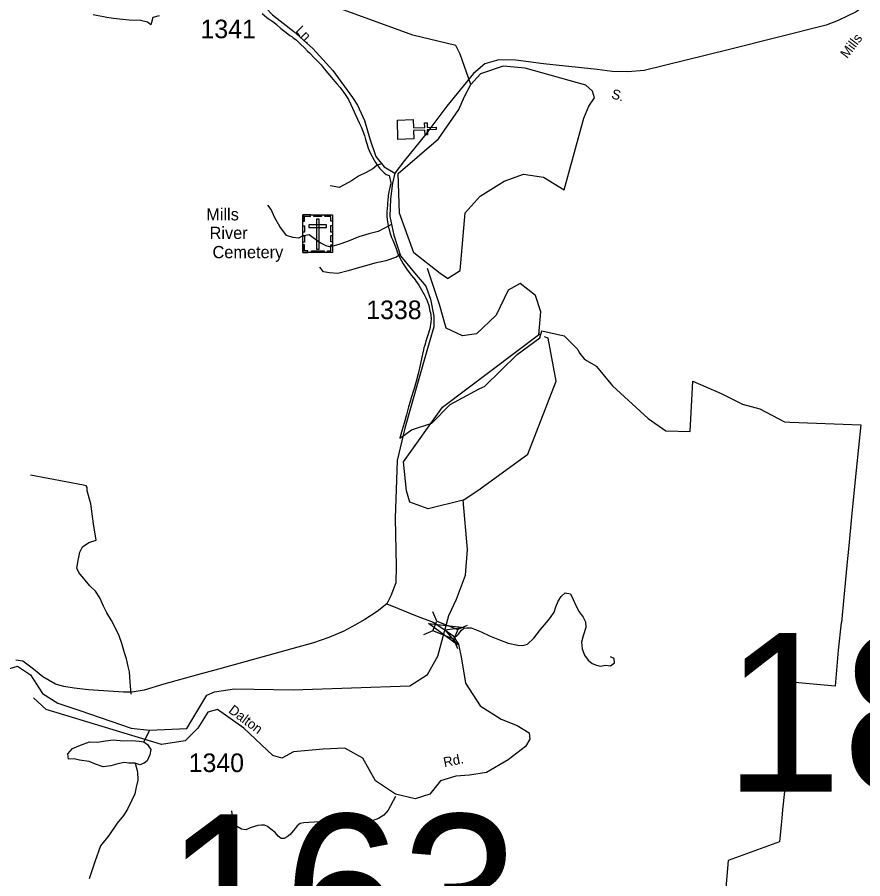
# Model space of a CAD drawing. Extents: x 884530 to 1028605, y 526725 to 653634.
# Drawn here: x 919969 to 925653, y 609593 to 615382 of the extents above; entities that cross this region are included whole.
import ezdxf

# ---------------------------------------------------------------- set-up
doc = ezdxf.new("R2010")
doc.units = 0
for name, color, linetype in [('Exist Boundary Political City Limit New', 7, 'Continuous'), ('Exist Cultural Cemetery CELL', 7, 'Continuous'), ('Exist Cultural Cemetery Label', 7, 'Continuous'), ('Exist Cultural Church CELL', 7, 'Continuous'), ('Exist Hydrographic Bay Label', 7, 'Continuous'), ('Exist Hydrographic Creek Single Shore', 7, 'Continuous'), ('Exist Hydrographic Misc Water Feature', 7, 'Continuous'), ('Exist Road Non-System Type 51', 7, 'Continuous'), ('Exist Road Secondary Structure Standard Bridge Attributed CELL', 7, 'Continuous'), ('Exist Road Secondary Structure Standard Bridge CELL', 7, 'Continuous'), ('Exist Road Secondary Structure Standard Bridge Number Label', 7, 'Continuous'), ('Exist Road Secondary Type 51 Attributed', 7, 'Continuous'), ('Exist Road Secondary Type 51 Label', 7, 'Continuous'), ('Exist Road Secondary Type 51 Number Label', 7, 'Continuous'), ('Map Preparation Boundary City Limit Buffer Line', 7, 'Continuous')]:
    doc.layers.add(name, color=color, linetype=linetype)

msp = doc.modelspace()

# ---------------------------------------------------------------- linework, layer by layer
at = {"layer": 'Exist Boundary Political City Limit New'}
for points in [[(921615.9, 615407.1), (921648.2, 615380.1), (921656.8, 615374.1), (921676.6, 615360), (921693.3, 615348.8), (921712.3, 615333.3), (921742.3, 615307.6), (921776.2, 615279.7), (921802.4, 615260.5), (921814.4, 615251.9), (921825, 615244.3), (921835.3, 615236.2), (921846.6, 615227.2), (921862.2, 615213.1), (921874, 615202.3), (921899.8, 615176.6), (921920.8, 615155.3), (921932.9, 615143.4), (921940.2, 615136.4), (921964.1, 615112.7), (921987.9, 615088.1), (922011.4, 615062.1), (922033.2, 615036.1), (922057.3, 615006.7), (922080.8, 614978.3), (922103.5, 614951.5), (922120.6, 614932.4), (922137.1, 614913.3), (922157.6, 614886.2), (922178.2, 614856.4), (922195.6, 614828.4), (922210.1, 614801.4), (922224.1, 614771.6), (922256.2, 614696.4), (922270.1, 614667.6), (922281.1, 614645.4), (922293.1, 614617), (922303.9, 614586.6), (922311.1, 614560.8), (922318.5, 614532.7), (922328.8, 614501.4), (922342.5, 614470.9), (922368.1, 614421.8), (922376.9, 614406.1), (922390.1, 614387), (922403.6, 614370.1), (922404.2, 614369.2), (922405, 614368.2), (922420.8, 614351.4), (922421.9, 614350.4), (922435.5, 614337.8), (922450, 614325.4), (922455.1, 614323.6), (922469.9, 614318.4), (922480.3, 614268.4), (922480.6, 614263.3), (922474.2, 614238.9), (922468.1, 614212.1), (922463.2, 614182.8), (922459.9, 614149.2), (922459.1, 614138.8), (922457.8, 614119.9), (922455.4, 614097.9), (922453.6, 614073.9), (922454.5, 614041.8), (922457.6, 614008.1), (922464.6, 613969.8)], [(922464.6, 613969.8), (922466.2, 613963.9), (922474.4, 613935.1), (922486.2, 613902.5), (922493.7, 613883.8), (922515.7, 613828.2), (922526.4, 613798.2), (922541.2, 613764.5), (922564.1, 613724.7), (922590.4, 613685.7), (922619.6, 613647.8), (922645.6, 613615.2), (922647.4, 613612.5), (922669.4, 613581.6), (922687.3, 613551.1), (922704.4, 613519.4), (922716.6, 613497.4), (922725.4, 613476.6), (922735.1, 613444.2), (922743.9, 613407.8), (922746.4, 613394.9), (922749.2, 613380.1), (922751.5, 613356.6), (922750.4, 613332.4), (922742.2, 613288.9), (922730.4, 613246.8), (922718.6, 613212.8), (922708.2, 613178.2), (922703.6, 613159.8), (922697, 613133), (922696.3, 613129.9), (922686.7, 613086.5), (922675.9, 613034.2), (922665.4, 612986.2), (922652, 612934.6), (922647.1, 612918.2), (922637.6, 612886.9), (922615.2, 612817.3), (922612, 612807.1), (922599.8, 612763.9), (922585.1, 612709.4), (922569.8, 612654.5), (922556.1, 612608.9), (922543, 612562.6), (922541.8, 612557.6), (922540.7, 612552.6), (922577.9, 612579.3), (922618.7, 612608.7), (922757.4, 612654.9), (922880.1, 612780), (922880.6, 612780.6), (923074.5, 612884.2), (923099.9, 612895.6), (923110.1, 612900.2), (923330.4, 613116.9), (923483.3, 613228.1), (923496.4, 613274.8), (923645.6, 613241.2), (923738.4, 613149.9), (923744.2, 613134.5), (923752.2, 613121.6), (923759.1, 613112.5), (923781.1, 613086.9), (923799.7, 613073.4), (923858.5, 613040.5), (923863.1, 613034.8), (923971.7, 612905.8), (924210.4, 612686.8), (924330, 612603.4), (924493.3, 612597.9), (924510.3, 612936.6), (924700.8, 612854.7), (924751.1, 612829.1), (924844.3, 612781.5), (924961.1, 612750.8), (925127.4, 612662.4), (925161.9, 612661.1), (925640.9, 612643.6), (925609.5, 612339.6), (925589.3, 612138.9), (925577.9, 612025.9), (925577.8, 612024.9), (925558.6, 611829.6), (925545.9, 611700.9), (925545.6, 611697.8), (925525.2, 611484.1), (925509.1, 611315.1), (925508.8, 611312.3), (925488.4, 611129.8), (925466.6, 610888), (925196.9, 610911.6), (925125.9, 610180), (925113.9, 610055.8), (925108.5, 610000), (925104.1, 609954.4), (925093.1, 609840.3), (924748.2, 609716.1), (924728.4, 609477.6)]]:
    msp.add_lwpolyline(points, dxfattribs=at)
at = {"layer": 'Exist Cultural Cemetery CELL'}
for points in [[(921889.8, 614055.5), (922088.9, 614055.5), (922088.9, 613800.9), (921889.8, 613800.9)], [(921889.8, 614012.2), (921901.1, 614012.2), (921901.1, 614044.4), (921941.7, 614044.3), (921941.7, 614055.5), (921889.8, 614055.5)], [(921963.9, 614055.5), (922015.7, 614055.5), (922015.7, 614044.1), (921963.9, 614044.1)], [(922089, 614012.1), (922077.6, 614012.1), (922077.6, 614044.3), (922037, 614044.3), (922037, 614055.4), (922088.9, 614055.4)], [(921930.6, 613987.4), (921930.6, 613968.7), (922048.4, 613968.7), (922048.4, 613987.4)], [(921998.8, 614026.2), (921980.1, 614026.2), (921980.1, 613823.4), (921998.8, 613823.4)], [(921889.8, 613938), (921889.8, 613981.3), (921901.2, 613981.3), (921901.2, 613938)], [(922077.5, 613939), (922077.5, 613982.4), (922088.9, 613982.4), (922088.9, 613939)], [(921889.8, 613870.8), (921889.8, 613914.1), (921901.1, 613914.1), (921901.1, 613870.8)], [(922077.5, 613873.1), (922077.5, 613916.4), (922088.9, 613916.4), (922088.9, 613873.1)], [(921922.9, 613800.9), (921922.9, 613812.4), (921900.9, 613812.4), (921900.9, 613852.8), (921889.7, 613852.8), (921889.7, 613800.9)], [(921947.3, 613812.3), (922032.1, 613812.3), (922032.1, 613800.9), (921947.3, 613800.9)], [(922055.8, 613800.9), (922055.8, 613812.3), (922077.8, 613812.3), (922077.8, 613852.8), (922088.9, 613852.8), (922088.9, 613800.9)]]:
    msp.add_lwpolyline(points, close=True, dxfattribs=at)
at = {"layer": 'Exist Cultural Church CELL'}
msp.add_lwpolyline([(922630.9, 614694.9), (922632.9, 614638), (922709, 614640.5), (922707.9, 614672.5), (922723.9, 614673), (922725, 614641), (922785.1, 614643), (922785.6, 614627), (922725.5, 614625), (922726.6, 614593), (922710.6, 614592.5), (922709.5, 614624.5), (922633.4, 614621.9), (922635.2, 614564.3), (922528.8, 614560.8), (922524.5, 614691.3)], close=True, dxfattribs=at)
at = {"layer": 'Exist Hydrographic Bay Label'}
for points in [[(920761.4, 610368.8), (920719.2, 610370.4), (920687.3, 610373.6), (920644.9, 610365.2), (920598.2, 610350.9), (920547.9, 610344.8), (920494.5, 610362.8), (920453, 610380.4), (920387.1, 610389), (920351.5, 610398.4), (920313.2, 610395.8), (920310.6, 610432), (920340, 610469), (920395, 610491), (920455.9, 610512.7), (920510, 610510.7), (920562.4, 610518.8), (920614.9, 610526.8), (920682.7, 610520.2), (920738.9, 610522.1), (920788.8, 610518.2), (920821.3, 610512.3)], [(920821.3, 610512.3), (920846.2, 610494), (920867, 610461.1), (920861.6, 610425.1), (920842.2, 610385.8), (920823.5, 610370.4), (920793, 610359.5), (920761.4, 610368.8)]]:
    msp.add_lwpolyline(points, dxfattribs=at)
at = {"layer": 'Exist Hydrographic Creek Single Shore'}
for points in [[(923017.6, 614931.1), (922946.3, 615133.6), (922917.8, 615193.2), (922628.4, 615261.3), (922068.4, 615465.5)], [(920922.4, 615392.4), (920880.3, 615381.1), (920871.8, 615345.9), (920867.6, 615330.5), (920845.1, 615348.8), (920798.7, 615360), (920722.3, 615361.9), (920614.2, 615373.9), (920570.9, 615381.1), (920480.9, 615399.4)], [(923645.4, 614222.7), (923777, 614703.6), (923811.7, 614784.6), (923850.2, 614840.5), (923836.7, 614884.8), (923790.5, 614925.3), (923383.8, 615039.1), (923235.4, 615052.6), (923083.2, 615002.5), (923017.6, 614931.1)], [(922861.5, 613625.7), (922812.7, 613659.5), (922636, 613799.4), (922539.7, 614065.6), (922531.1, 614332.1), (922800.9, 614565.1), (922938.6, 614761.4), (922975.2, 614850.1), (923017.6, 614931.1)], [(922861.5, 613625.7), (922946.8, 613679.8), (922981, 614068.5), (923081.2, 614180.3), (923243.6, 614280.9), (923372.3, 614328.8), (923507.2, 614307.6), (923645.4, 614222.7)], [(923474.6, 613247.8), (923489.2, 613401.7), (923452.6, 613511.6), (923350.1, 613592.1), (923269.6, 613548.2), (923189, 613379.7), (923057.3, 613255.1), (922962.1, 613240.5), (922852.2, 613291.8), (922808.3, 613452.9), (922727.8, 613694.7)], [(922966.6, 612137.1), (922730.9, 612079.4), (922607.6, 612124.6), (922585.1, 612200.5), (922565.5, 612395.5), (922828.9, 612761), (923481.9, 613255.1)], [(922966.6, 612137.1), (923066.4, 612201.2), (923400.5, 612447.2), (923591.1, 612936.2), (923539.3, 613224.9), (923514.7, 613235.3)], [(922796.5, 611089.6), (922869.6, 611362.1), (922921.2, 611471.2), (922981.5, 611632.1), (922995.9, 611804.4), (922966.6, 612137.1)], [(920857.9, 610591.2), (921108.6, 610602.7), (921244.4, 610825.5), (921295.2, 610848.4), (921429.8, 610868.4), (921823.9, 610863.4), (922609, 610888.2), (922727.3, 610966.2), (922796.5, 611089.6)], [(919703.6, 610941.1), (919971, 611020.8), (920058.9, 610962.2), (920139.4, 610837.7), (920242.8, 610773.7), (920390, 610723.4), (920735.9, 610603.8), (920857.9, 610591.2)]]:
    msp.add_lwpolyline(points, dxfattribs=at)
at = {"layer": 'Exist Hydrographic Misc Water Feature'}
for points in [[(920857.9, 610591.2), (920853.3, 610581.9), (920821.3, 610512.3)], [(920761.4, 610368.8), (920777.3, 610312), (920779.1, 610255.8), (920769.4, 610207.9), (920759.7, 610164.2), (920740, 610120.8), (920711.7, 610059.7), (920684.2, 610018.6), (920640.1, 609966.1), (920584.9, 609884), (920530.2, 609813.8), (920490.2, 609707), (920453.8, 609592)]]:
    msp.add_lwpolyline(points, dxfattribs=at)
at = {"layer": 'Exist Road Non-System Type 51'}
for points in [[(922421.3, 614396.6), (922389, 614387.3), (922359.6, 614362.7), (922315.6, 614339), (922264.2, 614314.9), (922217.2, 614284), (922171.9, 614257.2), (922134.3, 614239.1), (922099.7, 614243.9), (922072.2, 614248.7)], [(922481.2, 613986.5), (922395.4, 613941.9), (922333.3, 613927.6), (922266.5, 613906.9), (922188.5, 613875.1), (922131.3, 613856), (922089.9, 613843.3), (922069.3, 613840.1), (922045.4, 613846.5), (922005.7, 613867.2), (921959.5, 613899), (921932.5, 613919.6), (921910.3, 613916.5), (921889.6, 613913.3), (921861, 613897.4), (921821.2, 613902.1), (921778.9, 613916.2), (921733.6, 613975.3), (921700.3, 614034.2), (921676.4, 614089.8), (921653.3, 614119.9)], [(922546.5, 613792.4), (922517.8, 613770.1), (922447.9, 613746.3), (922373.2, 613728.7), (922303.2, 613709.7), (922253.8, 613695.4), (922193.3, 613677.9), (922123.4, 613660.4), (922067.6, 613663.6), (922028, 613671.5), (922002.5, 613701.8)], [(920736.3, 610833.4), (920728.2, 610915.6), (920724.5, 610984), (920714.9, 611020), (920704.9, 611069.8), (920689.6, 611111.9), (920672.8, 611173.6), (920653.9, 611225.8), (920629.9, 611277.5), (920602.1, 611328.1), (920571.3, 611379.4), (920550.1, 611424.8), (920525.1, 611479.7), (920494.7, 611526.2), (920458.2, 611560.7), (920383.1, 611651.3), (920370.5, 611680), (920380, 611730.8), (920391.1, 611786.5), (920407.2, 611824.2), (920451.3, 611852.2), (920499.9, 611867.5), (920483.1, 611977.9), (920464.6, 612111.5), (920440.4, 612199.9), (920440.4, 612222.3), (920432.8, 612233.5), (920414.1, 612237.3), (920058.2, 612304.7)], [(922901.6, 611205.9), (922932.3, 611234.9), (922955.8, 611264.5), (922971.3, 611277.3), (922991.1, 611280), (923021.3, 611278.1), (923088.9, 611252.8), (923144.2, 611226.3), (923210.4, 611198.2), (923268.9, 611175.4), (923334.7, 611162.9), (923367.2, 611160.1), (923399.7, 611169), (923441.4, 611210.7), (923487, 611268.1), (923526.8, 611314.2), (923553.8, 611347.6), (923579.3, 611384.2), (923590.5, 611419.1), (923606.4, 611457.3), (923625.3, 611490.7), (923652.4, 611514.6), (923687.5, 611508.3), (923706.5, 611470.1), (923725.7, 611423.6), (923745.8, 611386.7), (923773.9, 611351), (923789.5, 611320.2), (923792.3, 611282), (923773.3, 611225.1), (923762.2, 611182.1), (923767, 611137.6), (923782.9, 611096.3), (923806.8, 611062.9), (923833.8, 611039), (923862.5, 611027.9), (923887.9, 611021.5), (923925.5, 611028.6), (923956.3, 611023.1), (923984.9, 611043.7), (923981.7, 611072.4), (923957.9, 611083.6)], [(922511.9, 610146.4), (922463.3, 610053.6), (922432.6, 610020.9), (922398, 609998.5), (922355.1, 609982.2), (922308.2, 609969.9), (921997.9, 609976.1), (921895.9, 609967.9), (921871.4, 609963.8), (921850.9, 609949.5), (921836.7, 609931.1), (921824.5, 609914.8), (921804, 609890.3), (921783.7, 609874), (921763.1, 609863.8), (921742.8, 609863.8), (921724.4, 609880.1), (921704, 609902.6), (921673.3, 609927.1), (921651, 609943.4), (921632.5, 609953.6), (921612.1, 609953.6), (921587.6, 609951.6), (921542.7, 609937.3), (921506, 609921), (921477.4, 609927.1), (921450.9, 609941.3), (921432.5, 609963.8), (921416.2, 610008.7), (921412.1, 610049.5)]]:
    msp.add_lwpolyline(points, dxfattribs=at)
at = {"layer": 'Exist Road Secondary Structure Standard Bridge Attributed CELL'}
msp.add_lwpolyline([(922929.5, 611164.3), (922733, 611308.7), (922975.4, 611281.9), (922846.6, 611264.4)], close=True, dxfattribs=at)
at = {"layer": 'Exist Road Secondary Structure Standard Bridge CELL'}
for p, q in [((922789.8, 611323.2), (922762.8, 611386.7)), ((922993.9, 611294.7), (922930.4, 611267.8)), ((922763.9, 611259.2), (922700.4, 611232.3)), ((922930.9, 611138.8), (922903.9, 611202.3))]:
    msp.add_line(p, q, dxfattribs=at)
msp.add_lwpolyline([(922903.9, 611202.3), (922763.8, 611258.9), (922790.3, 611324.4), (922930.4, 611267.8)], close=True, dxfattribs=at)
at = {"layer": 'Exist Road Secondary Type 51 Attributed'}
for points in [[(921423, 616394), (921451.8, 616335.7), (921480.6, 616256.2), (921555.9, 615973.3), (921592, 615877.1), (921579.8, 615728.4), (921567.7, 615626.1), (921591.8, 615499.7), (921685, 615397.5), (921829.3, 615286.2), (921955.5, 615171.8), (922090.8, 615024.4), (922223.1, 614843.9), (922256.1, 614791.6), (922304.2, 614689.3), (922340.3, 614565.9), (922379.4, 614445.6), (922436.5, 614376.4), (922508.6, 614334.3)], [(926150.6, 615829.5), (925608.9, 615417.5), (925488.5, 615359.7), (925406.7, 615328.4), (924749.2, 615162.7), (924183.5, 615025.4), (924072.7, 615015.7), (923969.2, 615018.2), (923868.1, 615030.2), (923507, 615068.7), (923321.6, 615092.8), (923206.1, 615095.2), (923112.2, 615068.7), (923036.2, 615003.9), (922856.2, 614785.6), (922714.9, 614596), (922573.6, 614418.5), (922508.6, 614334.3)], [(922508.6, 614334.3), (922492.6, 614266.5), (922477.6, 614161.2), (922474.6, 614043.9), (922501.6, 613917.5), (922546.7, 613779.1), (922639.9, 613664.8), (922715.1, 613574.6), (922748.1, 613487.3), (922769.2, 613373), (922769.2, 613300.8), (922727.1, 613156.4), (922664, 612936.5), (922573.8, 612620.6), (922522.7, 612404), (922510.7, 612015.9), (922513.8, 611797.8), (922516.8, 611692.5), (922513.8, 611581.2), (922480.7, 611494), (922453.6, 611439.8)], [(922453.6, 611439.8), (922389.4, 611389.1), (922306.2, 611334.6), (922238.1, 611296.8), (922164, 611255.9), (922064.1, 611213.5), (921959.8, 611177.2), (921323, 611000.5), (921180.8, 610962.7), (920955.4, 610900.6), (920823.8, 610859.7), (920742.1, 610847.6), (920683.1, 610846.1), (920448.6, 610862), (920352.7, 610873.1), (920283.1, 610883.8), (920227.4, 610901.5), (920141.3, 610950.9), (920079.2, 611001.6), (920008.2, 611056.1), (919961.1, 611062.6)], [(922453.6, 611439.8), (922657.3, 611356.6), (922766.2, 611316.1), (922843.7, 611265.6)], [(922843.7, 611265.6), (922898.3, 611227.1), (922935.6, 611169.6), (922954.6, 611071.2), (922981.5, 610908.2), (923082.1, 610755.5), (923221.6, 610664.4), (923330.8, 610621.9), (923409.7, 610573.3), (923415.8, 610530.8), (923385.4, 610482.3), (923270.2, 610391.2), (923124.5, 610306.2), (923009.2, 610288), (922918.2, 610281.9), (922815.1, 610251.5), (922742.3, 610160.4), (922645.2, 610130.1), (922511.7, 610160.4), (922378.2, 610251.5), (922293.3, 610403.3), (922171.9, 610470.1), (922026.3, 610464), (921826.1, 610445.8), (921747.2, 610403.3), (921686.5, 610421.5), (921492.3, 610603.7), (921316.4, 610731.2), (921249.6, 610713), (921182.9, 610603.7), (921097.9, 610518.7), (920940.2, 610494.4), (920164.5, 610730.1), (920079.6, 610809.1)]]:
    msp.add_lwpolyline(points, dxfattribs=at)
at = {"layer": 'Map Preparation Boundary City Limit Buffer Line'}
for points in [[(921615.9, 615407.1), (921648.2, 615380.1), (921656.8, 615374.1), (921676.6, 615360), (921693.3, 615348.8), (921712.3, 615333.3), (921742.3, 615307.6), (921776.2, 615279.7), (921802.4, 615260.5), (921814.4, 615251.9), (921825, 615244.3), (921835.3, 615236.2), (921846.6, 615227.2), (921862.2, 615213.1), (921874, 615202.3), (921899.8, 615176.6), (921920.8, 615155.3), (921932.9, 615143.4), (921940.2, 615136.4), (921964.1, 615112.7), (921987.9, 615088.1), (922011.4, 615062.1), (922033.2, 615036.1), (922057.3, 615006.7), (922080.8, 614978.3), (922103.5, 614951.5), (922120.6, 614932.4), (922137.1, 614913.3), (922157.6, 614886.2), (922178.2, 614856.4), (922195.6, 614828.4), (922210.1, 614801.4), (922224.1, 614771.6), (922256.2, 614696.4), (922270.1, 614667.6), (922281.1, 614645.4), (922293.1, 614617), (922303.9, 614586.6), (922311.1, 614560.8), (922318.5, 614532.7), (922328.8, 614501.4), (922342.5, 614470.9), (922368.1, 614421.8), (922376.9, 614406.1), (922390.1, 614387), (922403.6, 614370.1), (922404.2, 614369.2), (922405, 614368.2), (922420.8, 614351.4), (922421.9, 614350.4), (922435.5, 614337.8), (922450, 614325.4), (922455.1, 614323.6), (922469.9, 614318.4), (922480.3, 614268.4), (922480.6, 614263.3), (922474.2, 614238.9), (922468.1, 614212.1), (922463.2, 614182.8), (922459.9, 614149.2), (922459.1, 614138.8), (922457.8, 614119.9), (922455.4, 614097.9), (922453.6, 614073.9), (922454.5, 614041.8), (922457.6, 614008.1), (922464.6, 613969.8)], [(922464.6, 613969.8), (922466.2, 613963.9), (922474.4, 613935.1), (922486.2, 613902.5), (922493.7, 613883.8), (922515.7, 613828.2), (922526.4, 613798.2), (922541.2, 613764.5), (922564.1, 613724.7), (922590.4, 613685.7), (922619.6, 613647.8), (922645.6, 613615.2), (922647.4, 613612.5), (922669.4, 613581.6), (922687.3, 613551.1), (922704.4, 613519.4), (922716.6, 613497.4), (922725.4, 613476.6), (922735.1, 613444.2), (922743.9, 613407.8), (922746.4, 613394.9), (922749.2, 613380.1), (922751.5, 613356.6), (922750.4, 613332.4), (922742.2, 613288.9), (922730.4, 613246.8), (922718.6, 613212.8), (922708.2, 613178.2), (922703.6, 613159.8), (922697, 613133), (922696.3, 613129.9), (922686.7, 613086.5), (922675.9, 613034.2), (922665.4, 612986.2), (922652, 612934.6), (922647.1, 612918.2), (922637.6, 612886.9), (922615.2, 612817.3), (922612, 612807.1), (922599.8, 612763.9), (922585.1, 612709.4), (922569.8, 612654.5), (922556.1, 612608.9), (922543, 612562.6), (922541.8, 612557.6), (922540.7, 612552.6), (922577.9, 612579.3), (922618.7, 612608.7), (922757.4, 612654.9), (922880.1, 612780), (922880.6, 612780.6), (923074.5, 612884.2), (923099.9, 612895.6), (923110.1, 612900.2), (923330.4, 613116.9), (923483.3, 613228.1), (923496.4, 613274.8), (923645.6, 613241.2), (923738.4, 613149.9), (923744.2, 613134.5), (923752.2, 613121.6), (923759.1, 613112.5), (923781.1, 613086.9), (923799.7, 613073.4), (923858.5, 613040.5), (923863.1, 613034.8), (923971.7, 612905.8), (924210.4, 612686.8), (924330, 612603.4), (924493.3, 612597.9), (924510.3, 612936.6), (924700.8, 612854.7), (924751.1, 612829.1), (924844.3, 612781.5), (924961.1, 612750.8), (925127.4, 612662.4), (925161.9, 612661.1), (925640.9, 612643.6), (925609.5, 612339.6), (925589.3, 612138.9), (925577.9, 612025.9), (925577.8, 612024.9), (925558.6, 611829.6), (925545.9, 611700.9), (925545.6, 611697.8), (925525.2, 611484.1), (925509.1, 611315.1), (925508.8, 611312.3), (925488.4, 611129.8), (925466.6, 610888), (925196.9, 610911.6), (925125.9, 610180), (925113.9, 610055.8), (925108.5, 610000), (925104.1, 609954.4), (925093.1, 609840.3), (924748.2, 609716.1), (924728.4, 609477.6)]]:
    msp.add_lwpolyline(points, dxfattribs=at)

# ---------------------------------------------------------------- texts
at = {"layer": 'Exist Cultural Cemetery Label'}
for s, p in [('Mills', (921239.8, 614016.9)), ('River', (921262.6, 613892.2)), ('Cemetery', (921282.2, 613763.1))]:
    msp.add_text(s, height=82.02, dxfattribs=at).set_placement(p)
at = {"layer": 'Exist Road Secondary Structure Standard Bridge Number Label'}
for s, p in [('186', (924721.5, 610177.8)), ('163', (920965.1, 608959))]:
    msp.add_text(s, height=1066.27, dxfattribs=at).set_placement(p)
at = {"layer": 'Exist Road Secondary Type 51 Label'}
for s, rotation, p in [('Ln.', 314.35854, (921835.6, 615287.7)), ('Mills', 52.80103, (925548.3, 615100.7)), ('S.', 343.3551, (923958.6, 614839.6)), ('Dalton', 323.22055, (921384.6, 610714)), ('Rd.', 11.52434, (922841, 610342.3))]:
    msp.add_text(s, height=65.62, rotation=rotation, dxfattribs=at).set_placement(p)
at = {"layer": 'Exist Road Secondary Type 51 Number Label'}
for s, p in [('1341', (921201.4, 615241.1)), ('1338', (922315.6, 613353.5)), ('1340', (921121.9, 610309.9))]:
    msp.add_text(s, height=125, dxfattribs=at).set_placement(p)

doc.saveas('drawing.dxf')
